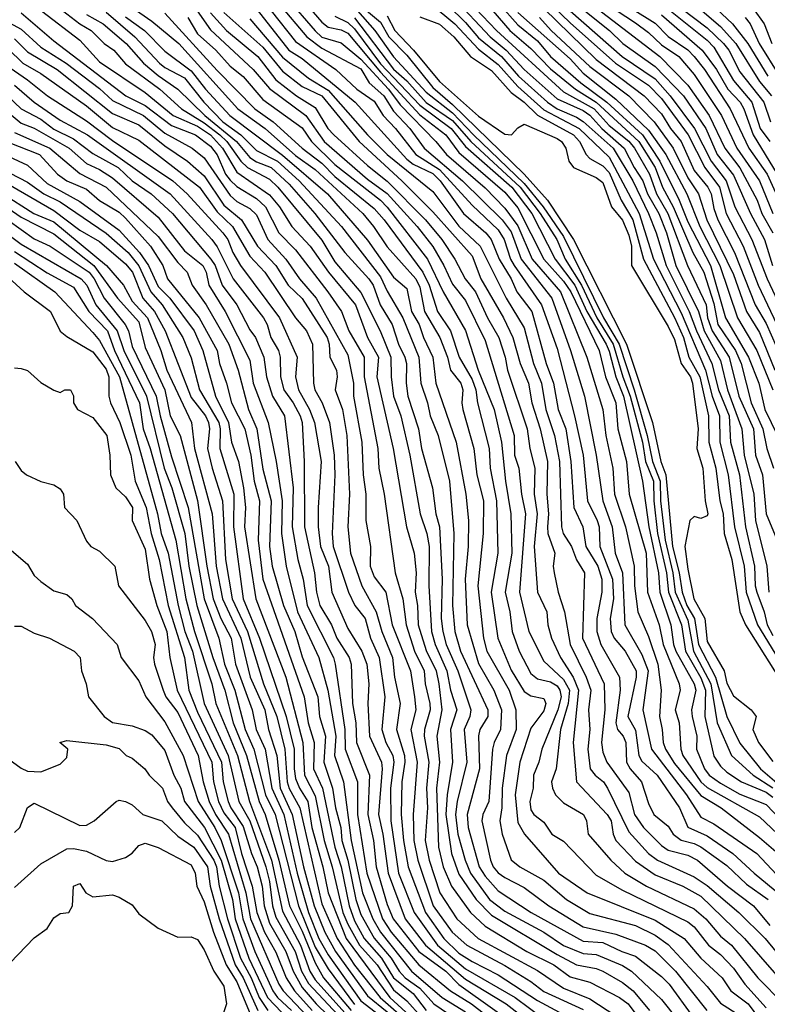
# Model space of a CAD drawing. Header units: metres. Extents: x -51132 to -49532, y -231222 to -229437.
# Tile 400 of 656: x -50416 to -50358, y -230591 to -230515. Entities that reach past the tile are written whole.
import ezdxf

# ---------------------------------------------------------------- set-up
doc = ezdxf.new("R2010")
doc.units = ezdxf.units.M
for name, color, linetype in [('CONTOUR_HALF', 8, 'Continuous'), ('CONTOUR_INDEX', 1, 'Continuous'), ('CONTOUR_INTER', 3, 'Continuous')]:
    doc.layers.add(name, color=color, linetype=linetype)

msp = doc.modelspace()

# ---------------------------------------------------------------- linework, layer by layer
at = {"layer": 'CONTOUR_HALF'}
for points, elevation in [([(-50370.58, -230513.491), (-50367.08, -230515.707), (-50366.08, -230516.733), (-50364.58, -230517.738), (-50364.075, -230518.259), (-50363.288, -230519.259), (-50361.336, -230522.259), (-50359.908, -230525.259), (-50358.495, -230527.259), (-50356.473, -230531.759)], 42.5), ([(-50413.08, -230514.234), (-50411.08, -230515.756), (-50410.214, -230516.259), (-50409.218, -230517.259), (-50408.487, -230517.759), (-50407.58, -230518.823), (-50404.962, -230520.759), (-50403.296, -230522.259), (-50401.58, -230523.323), (-50400.387, -230524.259), (-50399.842, -230524.759), (-50398.769, -230526.259), (-50398.263, -230526.759), (-50396.58, -230527.647), (-50395.929, -230528.259), (-50392.58, -230532.313), (-50391.58, -230533.963), (-50389.58, -230536.308), (-50388.11, -230539.259), (-50387.302, -230541.259), (-50387.277, -230542.759), (-50387.09, -230544.259), (-50386.53, -230545.759), (-50385.843, -230548.759), (-50385.045, -230553.259), (-50384.535, -230554.759), (-50384.363, -230555.759), (-50384.379, -230558.759), (-50384.181, -230562.259), (-50383.889, -230563.259), (-50383.021, -230565.259), (-50382.736, -230566.759), (-50382.247, -230568.259), (-50382.73, -230569.759), (-50382.573, -230572.259), (-50382.995, -230574.759), (-50383.078, -230576.259), (-50382.646, -230579.259), (-50382.08, -230580.833), (-50380.769, -230582.759), (-50379.58, -230583.975), (-50374.58, -230586.986), (-50373.08, -230587.759), (-50371.58, -230588.045), (-50371.08, -230588.254), (-50369.58, -230589.121), (-50368.746, -230589.759), (-50367.501, -230591.259)], 60.5), ([(-50395.247, -230513.759), (-50393.08, -230516.292), (-50392.58, -230516.787), (-50391.08, -230517.199), (-50389.58, -230518.447), (-50387.483, -230520.759), (-50386.58, -230521.95), (-50383.84, -230524.759), (-50383.037, -230525.759), (-50380.08, -230528.31), (-50378.58, -230529.866), (-50377.58, -230531.209), (-50376.48, -230533.759), (-50374.315, -230536.259), (-50372.302, -230541.259), (-50371.081, -230545.259), (-50370.85, -230547.259), (-50370.309, -230549.759), (-50370.174, -230551.759), (-50369.348, -230554.259), (-50368.673, -230557.259), (-50368.653, -230558.759), (-50368.387, -230560.759), (-50367.58, -230562.637), (-50366.855, -230564.759), (-50366.6, -230566.759), (-50366.75, -230568.759), (-50366.525, -230569.759), (-50366.467, -230570.759), (-50366.28, -230571.259), (-50365.58, -230572.348), (-50363.58, -230574.815), (-50362.015, -230575.759), (-50359.08, -230578.025), (-50357.666, -230579.259)], 53.5), ([(-50384.204, -230514.259), (-50382.402, -230515.759), (-50380.58, -230517.685), (-50379.08, -230518.858), (-50377.58, -230520.556), (-50375.58, -230522.332), (-50372.895, -230523.759), (-50370.58, -230525.969), (-50368.291, -230530.259), (-50367.194, -230533.759), (-50365.08, -230537.865), (-50363.222, -230542.259), (-50362.711, -230544.259), (-50362.16, -230545.759), (-50362.131, -230547.759), (-50361.482, -230550.259), (-50360.995, -230554.259), (-50360.268, -230557.259), (-50360.103, -230559.259), (-50359.252, -230561.759), (-50356.791, -230565.759)], 49.5), ([(-50382.477, -230513.759), (-50379.691, -230516.759), (-50378.468, -230517.759), (-50377.092, -230519.259), (-50374.58, -230521.485), (-50372.58, -230522.397), (-50372.08, -230522.757), (-50371.146, -230523.759), (-50369.437, -230525.259), (-50368.671, -230526.759), (-50368.006, -230527.759), (-50367.646, -230528.759), (-50366.785, -230530.259), (-50366.196, -230531.759), (-50365.485, -230534.259), (-50363.758, -230537.759), (-50363.322, -230539.259), (-50362.08, -230541.509), (-50361.548, -230543.759), (-50360.449, -230546.759), (-50360.263, -230548.759), (-50359.511, -230551.759), (-50359.387, -230553.759), (-50358.522, -230557.259), (-50358.381, -230559.259)], 48.5), ([(-50371.947, -230514.259), (-50366.717, -230518.259), (-50364.58, -230520.456), (-50362.927, -230522.759), (-50361.746, -230525.259), (-50360.58, -230526.78), (-50359.279, -230529.259), (-50358.907, -230530.259), (-50358.057, -230531.759)], 43.5), ([(-50415.58, -230514.914), (-50413.08, -230517.045), (-50407.577, -230521.259), (-50406.08, -230522.014), (-50404.08, -230523.547), (-50402.24, -230524.259), (-50401.08, -230525.123), (-50400.58, -230525.786), (-50399.938, -230527.259), (-50399.58, -230527.714), (-50399.08, -230528.193), (-50397.58, -230529.118), (-50396.889, -230529.759), (-50395.855, -230531.759), (-50394.58, -230533.062), (-50392.118, -230536.259), (-50391.059, -230537.759), (-50390.511, -230539.259), (-50389.337, -230541.259), (-50389.33, -230542.759), (-50388.284, -230548.259), (-50388.207, -230549.759), (-50387.8, -230551.759), (-50386.95, -230557.759), (-50386.364, -230559.759), (-50386.121, -230561.759), (-50385.486, -230563.759), (-50384.751, -230565.259), (-50384.674, -230566.259), (-50384.314, -230567.759), (-50384.291, -230568.259), (-50384.718, -230569.759), (-50384.742, -230570.259), (-50384.377, -230572.259), (-50384.565, -230574.259), (-50384.483, -230575.759), (-50384.674, -230578.259), (-50384.348, -230579.759), (-50383.541, -230582.259), (-50382.237, -230584.259), (-50380.611, -230585.759), (-50376.08, -230588.194), (-50374.08, -230589.563), (-50372.08, -230590.369), (-50370.08, -230591.67)], 61.5), ([(-50409.08, -230514.875), (-50406.888, -230516.759), (-50404.996, -230518.759), (-50404.58, -230519.107), (-50403.08, -230519.898), (-50401.587, -230521.759), (-50400.145, -230523.259), (-50398.775, -230524.259), (-50397.58, -230525.45), (-50395.974, -230526.259), (-50394.31, -230527.759), (-50391.067, -230531.259), (-50388.08, -230535.111), (-50387.58, -230536.217), (-50386.386, -230538.259), (-50385.157, -230541.259), (-50385.002, -230543.259), (-50384.475, -230544.759), (-50384.294, -230545.759), (-50383.673, -230547.259), (-50382.815, -230550.759), (-50382.472, -230554.759), (-50382.581, -230560.259), (-50382.404, -230562.259), (-50381.955, -230563.759), (-50379.871, -230568.259), (-50379.882, -230568.759), (-50380.472, -230569.759), (-50380.58, -230570.243), (-50380.517, -230572.759), (-50381.46, -230576.259), (-50381.377, -230577.259), (-50380.538, -230580.259), (-50380.08, -230580.972), (-50379.08, -230582.102), (-50376.563, -230583.759), (-50372.58, -230585.954), (-50371.08, -230586.06), (-50369.625, -230586.759), (-50368.58, -230587.107), (-50366.58, -230588.659), (-50366.003, -230589.259), (-50364.189, -230591.759)], 59.5), ([(-50407.08, -230514.497), (-50405.58, -230515.548), (-50403.508, -230517.259), (-50398.988, -230522.259), (-50396.911, -230523.759), (-50394.58, -230525.836), (-50393.08, -230526.903), (-50389.443, -230530.259), (-50388.612, -230531.259), (-50387.58, -230532.824), (-50385.391, -230535.259), (-50385.08, -230535.917), (-50384.712, -230537.759), (-50383.546, -230539.759), (-50382.964, -230541.259), (-50382.719, -230542.259), (-50381.926, -230543.259), (-50381.78, -230543.759), (-50381.867, -230544.759), (-50381.784, -230545.259), (-50380.945, -230548.259), (-50380.707, -230550.259), (-50380.191, -230552.259), (-50380.22, -230554.759), (-50380.643, -230558.759), (-50380.2, -230562.759), (-50379.944, -230563.759), (-50378.252, -230566.759), (-50377.733, -230568.259), (-50377.711, -230569.759), (-50378.45, -230571.759), (-50378.787, -230574.259), (-50378.807, -230575.759), (-50378.956, -230576.759), (-50378.77, -230577.759), (-50378.08, -230579.734), (-50377.434, -230580.259), (-50375.58, -230581.286), (-50373.854, -230582.759), (-50372.08, -230583.831), (-50368.58, -230584.766), (-50367.08, -230585.486), (-50366.08, -230586.217), (-50363.08, -230589.431), (-50362.08, -230590.689), (-50360.58, -230591.646)], 58.5), ([(-50401.08, -230514.925), (-50399.871, -230516.259), (-50397.461, -230518.259), (-50396.08, -230520.039), (-50394.5, -230521.259), (-50393.08, -230522.147), (-50392.117, -230523.759), (-50391.654, -230524.259), (-50389.08, -230526.605), (-50387.58, -230527.802), (-50384.646, -230530.759), (-50383.397, -230532.259), (-50382.391, -230533.759), (-50381.618, -230535.259), (-50380.822, -230536.259), (-50379.888, -230538.259), (-50379.026, -230539.759), (-50378.535, -230541.259), (-50378.362, -230542.259), (-50376.867, -230546.759), (-50376.664, -230548.259), (-50376.282, -230549.759), (-50376.336, -230551.759), (-50376.09, -230553.259), (-50376.315, -230555.759), (-50376.069, -230559.259), (-50375.37, -230560.759), (-50375.287, -230561.759), (-50374.996, -230562.759), (-50374.307, -230564.259), (-50373.332, -230565.759), (-50372.928, -230566.759), (-50373.339, -230570.759), (-50373.098, -230573.759), (-50370.743, -230576.259), (-50370.437, -230576.759), (-50370.295, -230577.759), (-50370.086, -230578.259), (-50368.58, -230579.844), (-50367.08, -230580.892), (-50364.943, -230581.759), (-50363.58, -230582.525), (-50360.224, -230585.759), (-50356.744, -230589.759)], 56.5), ([(-50396.436, -230514.759), (-50394.58, -230517.104), (-50391.504, -230519.259), (-50389.884, -230520.759), (-50388.58, -230521.677), (-50387.877, -230522.759), (-50386.936, -230523.759), (-50385.374, -230525.759), (-50383.58, -230526.897), (-50381.08, -230529.623), (-50379.08, -230531.515), (-50378.617, -230532.259), (-50378.143, -230533.759), (-50377.864, -230534.259), (-50375.763, -230537.259), (-50374.58, -230540.589), (-50373.25, -230545.759), (-50372.585, -230548.759), (-50372.252, -230552.259), (-50371.503, -230553.759), (-50371.364, -230554.259), (-50371.314, -230555.759), (-50370.338, -230558.259), (-50370.25, -230559.759), (-50370.514, -230561.259), (-50370.434, -230562.259), (-50370.216, -230562.759), (-50369.354, -230563.759), (-50368.533, -230565.259), (-50368.521, -230565.759), (-50369.149, -230568.759), (-50368.58, -230569.812), (-50368.33, -230571.759), (-50368.08, -230572.184), (-50366.908, -230573.259), (-50365.212, -230575.759), (-50364.58, -230577.225), (-50363.08, -230577.895), (-50361.131, -230579.259), (-50359.501, -230580.759), (-50355.845, -230583.759)], 54.5), ([(-50389.84, -230514.759), (-50388.523, -230516.259), (-50387.08, -230518.283), (-50384.58, -230520.983), (-50382.58, -230522.557), (-50380.974, -230524.259), (-50377.08, -230527.973), (-50375.626, -230529.759), (-50374.08, -230532.031), (-50371.019, -230538.259), (-50369.818, -230540.259), (-50368.681, -230543.759), (-50367.676, -230547.259), (-50367.271, -230549.259), (-50366.695, -230550.759), (-50366.672, -230552.259), (-50366.313, -230555.259), (-50365.718, -230557.759), (-50365.538, -230559.259), (-50364.58, -230561.39), (-50364.139, -230563.759), (-50362.813, -230566.259), (-50362.325, -230569.259), (-50361.226, -230571.759), (-50359.567, -230573.259), (-50358.08, -230574.217)], 51.5), ([(-50387.58, -230515.151), (-50386.998, -230516.259), (-50385.547, -230517.759), (-50383.58, -230520.18), (-50380.58, -230522.819), (-50378.58, -230524.199), (-50378.064, -230524.259), (-50377.58, -230523.71), (-50377.08, -230523.429), (-50374.58, -230524.539), (-50374.239, -230524.759), (-50373.9, -230525.259), (-50373.678, -230526.259), (-50373.31, -230526.759), (-50371.58, -230527.516), (-50371.08, -230527.897), (-50370.401, -230529.759), (-50369.58, -230530.771), (-50369.08, -230531.938), (-50368.876, -230532.759), (-50368.871, -230534.259), (-50366.08, -230538.909), (-50365.58, -230539.913), (-50365.077, -230541.759), (-50364.374, -230542.759), (-50364.22, -230543.259), (-50363.781, -230546.759), (-50363.878, -230548.259), (-50363.429, -230549.759), (-50363.249, -230552.259), (-50363.047, -230553.259), (-50363.08, -230553.417), (-50363.58, -230553.623), (-50364.08, -230553.461), (-50364.409, -230553.759), (-50364.81, -230555.759), (-50364.58, -230557.488), (-50364.101, -230559.759), (-50363.278, -230561.259), (-50363.08, -230563.024), (-50361.799, -230565.259), (-50361.58, -230566.204), (-50361.08, -230567.192), (-50359.718, -230568.259), (-50359.342, -230568.759), (-50359.609, -230569.759), (-50359.169, -230570.759), (-50358.08, -230572.201)], 50.5), ([(-50379.494, -230514.759), (-50378.182, -230516.259), (-50376.58, -230517.655), (-50375.08, -230519.198), (-50373.176, -230520.759), (-50371.58, -230521.738), (-50368.33, -230524.759), (-50367.073, -230526.759), (-50366.515, -230528.259), (-50365.698, -230529.759), (-50364.185, -230533.259), (-50363.344, -230534.759), (-50362.58, -230537.16), (-50362.268, -230538.759), (-50360.927, -230540.759), (-50360.489, -230541.759), (-50359.724, -230544.759), (-50358.83, -230546.759), (-50358.538, -230548.259), (-50358.026, -230549.759)], 47.5), ([(-50377.58, -230514.894), (-50373.58, -230518.444), (-50372.58, -230519.535), (-50370.08, -230521.525), (-50367.58, -230523.898), (-50366.248, -230525.759), (-50364.651, -230528.759), (-50363.661, -230531.259), (-50362.121, -230534.259), (-50360.762, -230538.259), (-50359.289, -230540.759), (-50358.062, -230543.759)], 46.5), ([(-50375.58, -230514.592), (-50371.58, -230518.48), (-50367.905, -230521.259), (-50366.58, -230522.642), (-50365.891, -230523.759), (-50365.074, -230524.759), (-50364.08, -230526.973), (-50363.043, -230528.259), (-50362.785, -230528.759), (-50362.58, -230529.896), (-50362.271, -230530.759), (-50361.003, -230533.259), (-50359.416, -230537.259), (-50358.58, -230538.698), (-50355.897, -230544.759)], 45.5), ([(-50373.574, -230514.759), (-50369.582, -230518.259), (-50367.08, -230519.953), (-50365.91, -230521.259), (-50364.062, -230523.759), (-50362.775, -230526.259), (-50361.639, -230527.759), (-50360.966, -230529.759), (-50359.667, -230532.259), (-50358.503, -230535.259), (-50355.212, -230542.259)], 44.5), ([(-50365.886, -230514.759), (-50363.08, -230517.013), (-50362.58, -230517.544), (-50361.08, -230520.087), (-50359.67, -230521.759), (-50359.026, -230523.759), (-50358.308, -230524.759)], 41.5), ([(-50363.475, -230514.759), (-50362.08, -230515.972), (-50360.897, -230517.259), (-50359.08, -230520.169), (-50358.165, -230521.259)], 40.5), ([(-50402.834, -230515.259), (-50402.08, -230516.521), (-50400.691, -230517.759), (-50399.58, -230518.983), (-50398.58, -230519.788), (-50397.08, -230521.533), (-50394.08, -230523.722), (-50393.363, -230524.759), (-50391.58, -230526.508), (-50388.091, -230529.259), (-50387.58, -230529.795), (-50384.495, -230533.759), (-50383.288, -230536.259), (-50381.58, -230539.229), (-50380.623, -230542.259), (-50379.397, -230545.259), (-50378.826, -230547.759), (-50378.515, -230550.759), (-50378.101, -230553.259), (-50378.039, -230556.259), (-50378.551, -230559.259), (-50378.197, -230560.759), (-50378.013, -230562.259), (-50377.483, -230563.759), (-50376.58, -230565.474), (-50376.08, -230565.881), (-50375.08, -230566.11), (-50374.58, -230566.422), (-50374.352, -230566.759), (-50374.269, -230567.259), (-50374.505, -230568.259), (-50375.74, -230571.259), (-50375.968, -230572.259), (-50376.387, -230573.259), (-50376.398, -230574.259), (-50376.652, -230575.259), (-50376.58, -230575.897), (-50376.363, -230576.259), (-50375.58, -230576.855), (-50374.985, -230577.759), (-50374.08, -230578.295), (-50371.58, -230580.902), (-50369.58, -230582.049), (-50364.58, -230584.471), (-50364.08, -230584.867), (-50362.997, -230586.259), (-50362.08, -230586.972), (-50361.08, -230588.019), (-50360.198, -230589.259), (-50358.58, -230591.049)], 57.5), ([(-50398.08, -230515.371), (-50395.58, -230518.305), (-50393.58, -230519.92), (-50392.08, -230520.823), (-50389.08, -230524.251), (-50387.562, -230525.759), (-50384.08, -230528.589), (-50382.08, -230531.237), (-50380.451, -230532.759), (-50378.458, -230536.759), (-50377.08, -230539.032), (-50376.371, -230541.759), (-50375.759, -230543.259), (-50375.438, -230545.259), (-50374.774, -230547.259), (-50374.397, -230549.259), (-50374.235, -230554.259), (-50374.104, -230554.759), (-50373.471, -230555.759), (-50373.08, -230556.772), (-50372.484, -230557.759), (-50372.627, -230562.759), (-50370.959, -230566.259), (-50370.923, -230568.259), (-50371.17, -230570.759), (-50371.08, -230571.491), (-50370.78, -230572.259), (-50369.08, -230574.584), (-50368.654, -230576.259), (-50367.975, -230577.259), (-50366.58, -230578.644), (-50366.08, -230578.989), (-50364.58, -230579.37), (-50363.833, -230579.759), (-50361.525, -230581.759), (-50359.541, -230583.259), (-50358.289, -230584.759)], 55.5), ([(-50391.58, -230515.178), (-50390.58, -230515.661), (-50390.08, -230516.132), (-50388.08, -230518.808), (-50385.08, -230521.984), (-50382.679, -230523.759), (-50381.58, -230525.136), (-50378.048, -230528.259), (-50376.514, -230530.259), (-50374.729, -230533.759), (-50373.226, -230535.759), (-50372.297, -230537.759), (-50370.83, -230540.259), (-50370.58, -230540.813), (-50370.086, -230542.759), (-50369.482, -230544.259), (-50368.045, -230550.759), (-50367.555, -230554.259), (-50366.809, -230557.759), (-50366.708, -230559.259), (-50365.859, -230561.759), (-50365.671, -230563.259), (-50365.492, -230563.759), (-50364.085, -230566.259), (-50363.949, -230566.759), (-50364.289, -230568.259), (-50364.237, -230568.759), (-50363.887, -230570.259), (-50363.903, -230571.259), (-50363.302, -230572.759), (-50362.934, -230573.259), (-50362.08, -230573.864), (-50360.58, -230574.694), (-50358.58, -230575.502), (-50356.414, -230577.759)], 52.5), ([(-50360.193, -230515.259), (-50359.806, -230515.759), (-50359.102, -230517.259), (-50357.554, -230519.759)], 39.5), ([(-50416.08, -230516.91), (-50415.08, -230517.906), (-50412.816, -230519.259), (-50408.58, -230522.611), (-50406.58, -230523.482), (-50404.58, -230525.079), (-50402.855, -230526.259), (-50401.58, -230527.39), (-50400.08, -230529.629), (-50398.713, -230530.759), (-50397.486, -230532.759), (-50396.089, -230534.259), (-50395.136, -230535.759), (-50394.08, -230536.786), (-50392.152, -230539.759), (-50391.998, -230540.259), (-50391.948, -230541.259), (-50391.45, -230542.259), (-50391.386, -230542.759), (-50391.564, -230543.759), (-50391.001, -230545.259), (-50390.657, -230547.259), (-50390.461, -230551.759), (-50390.592, -230554.259), (-50390.374, -230556.259), (-50389.511, -230558.759), (-50388.408, -230560.759), (-50387.984, -230562.259), (-50387.157, -230564.259), (-50387.006, -230565.759), (-50386.573, -230567.759), (-50386.862, -230569.759), (-50386.247, -230571.759), (-50386.215, -230572.259), (-50386.444, -230573.759), (-50386.507, -230576.259), (-50386.315, -230578.259), (-50385.979, -230580.259), (-50384.634, -230583.759), (-50383.235, -230585.759), (-50382.08, -230586.866), (-50381.08, -230587.516), (-50379.08, -230588.523), (-50376.08, -230590.486), (-50373.08, -230592.097)], 62.5), ([(-50417.683, -230518.259), (-50415.08, -230520.043), (-50413.566, -230521.259), (-50410.58, -230523.18), (-50408.58, -230524.691), (-50403.969, -230527.759), (-50402.879, -230528.759), (-50400.133, -230531.759), (-50399.767, -230532.259), (-50399.373, -230533.259), (-50398.796, -230534.259), (-50395.813, -230538.259), (-50394.457, -230541.259), (-50394.589, -230542.759), (-50394.347, -230543.759), (-50393.514, -230545.259), (-50393.125, -230546.259), (-50392.612, -230549.259), (-50392.856, -230552.759), (-50392.847, -230554.259), (-50392.661, -230555.759), (-50392.061, -230557.259), (-50391.804, -230559.259), (-50390.58, -230562.025), (-50389.523, -230563.759), (-50389.133, -230564.759), (-50388.984, -230566.259), (-50389.053, -230567.759), (-50388.914, -230570.259), (-50388.011, -230572.259), (-50387.951, -230572.759), (-50388.232, -230576.259), (-50387.903, -230577.759), (-50387.509, -230580.759), (-50386.186, -230584.259), (-50384.643, -230586.259), (-50381.58, -230588.864), (-50378.474, -230590.759), (-50376.08, -230592.615)], 63.5), ([(-50416.58, -230521.309), (-50415.571, -230522.259), (-50414.08, -230523.063), (-50413.08, -230523.804), (-50411.58, -230524.561), (-50410.08, -230525.669), (-50408.143, -230526.759), (-50407.08, -230527.768), (-50405.624, -230528.759), (-50403.993, -230530.259), (-50401.063, -230533.759), (-50400.74, -230534.259), (-50400.198, -230535.759), (-50399.07, -230537.259), (-50398.08, -230539.167), (-50397.651, -230539.759), (-50397.017, -230541.259), (-50396.815, -230542.759), (-50396.343, -230544.259), (-50395.42, -230545.759), (-50394.774, -230551.259), (-50394.841, -230554.259), (-50394.408, -230556.759), (-50394.008, -230558.259), (-50393.685, -230560.259), (-50391.671, -230564.259), (-50391.544, -230564.759), (-50390.804, -230569.759), (-50390.787, -230571.259), (-50389.851, -230573.759), (-50389.831, -230576.259), (-50389.134, -230580.759), (-50387.938, -230584.259), (-50387.274, -230585.259), (-50385.149, -230587.759), (-50382.729, -230589.759), (-50381.128, -230590.759), (-50376.58, -230594.276)], 64.5), ([(-50416.08, -230524.067), (-50413.369, -230525.259), (-50411.08, -230527.208), (-50409.08, -230528.259), (-50405.08, -230532.031), (-50403.58, -230534.014), (-50402.862, -230534.759), (-50402.492, -230535.759), (-50401.427, -230537.259), (-50399.693, -230540.259), (-50398.977, -230542.259), (-50398.186, -230545.259), (-50397.538, -230546.759), (-50397.08, -230549.847), (-50396.449, -230552.259), (-50396.565, -230555.759), (-50396.369, -230557.259), (-50395.515, -230560.259), (-50394.628, -230562.259), (-50394.08, -230564.204), (-50392.881, -230567.259), (-50392.751, -230568.759), (-50392.282, -230570.259), (-50392.42, -230572.259), (-50391.743, -230574.259), (-50391.527, -230575.759), (-50391.128, -230577.259), (-50391.042, -230578.259), (-50390.58, -230579.76), (-50389.974, -230582.759), (-50389.58, -230583.907), (-50388.58, -230585.727), (-50387.27, -230587.259), (-50386.662, -230588.259), (-50386.191, -230588.759), (-50385.08, -230589.55), (-50384.009, -230590.759), (-50379.597, -230593.759)], 65.5), ([(-50417.58, -230525.424), (-50415.08, -230526.58), (-50413.58, -230527.971), (-50411.08, -230529.345), (-50408.08, -230531.536), (-50406.508, -230533.259), (-50405.829, -230534.259), (-50405.08, -230535.854), (-50404.207, -230536.759), (-50402.345, -230539.259), (-50401.668, -230540.759), (-50400.695, -230544.259), (-50399.708, -230546.259), (-50399.474, -230547.759), (-50398.936, -230549.259), (-50398.558, -230551.259), (-50398.405, -230552.759), (-50398.497, -230554.259), (-50397.608, -230559.759), (-50395.315, -230565.759), (-50394.026, -230570.759), (-50393.89, -230573.259), (-50393.08, -230574.828), (-50392.391, -230578.259), (-50391.77, -230580.259), (-50390.968, -230583.759), (-50390.58, -230584.664), (-50389.693, -230586.259), (-50388.34, -230587.759), (-50387.08, -230589.678), (-50386.08, -230590.519), (-50384.962, -230591.759)], 66.5), ([(-50417.08, -230527.728), (-50413.08, -230530.033), (-50411.08, -230531.547), (-50409.58, -230532.411), (-50407.58, -230534.123), (-50407.066, -230534.759), (-50406.262, -230536.759), (-50405.363, -230537.759), (-50404.556, -230539.259), (-50402.58, -230544.36), (-50401.476, -230545.759), (-50401.235, -230546.259), (-50401.159, -230546.759), (-50401.319, -230548.259), (-50400.974, -230549.759), (-50400.166, -230552.259), (-50399.933, -230556.759), (-50399.431, -230559.759), (-50398.257, -230562.259), (-50397.041, -230566.259), (-50396.016, -230568.759), (-50395.393, -230571.259), (-50395.219, -230573.759), (-50395.08, -230574.265), (-50394.262, -230575.759), (-50392.58, -230583.102), (-50391.393, -230585.759), (-50390.08, -230587.787), (-50388.116, -230590.259), (-50385.837, -230592.259)], 67.5), ([(-50416.58, -230529.859), (-50415.58, -230530.549), (-50413.08, -230531.832), (-50410.018, -230534.259), (-50408.205, -230536.759), (-50406.58, -230538.559), (-50406.08, -230540.534), (-50404.571, -230543.759), (-50404.164, -230545.759), (-50403.409, -230547.259), (-50402.08, -230552.24), (-50401.369, -230557.259), (-50400.885, -230559.759), (-50400.304, -230561.259), (-50399.507, -230562.759), (-50399.184, -230564.759), (-50397.909, -230568.259), (-50397.594, -230569.759), (-50396.899, -230571.259), (-50396.393, -230574.259), (-50395.469, -230576.259), (-50394.461, -230580.759), (-50393.595, -230583.759), (-50392.791, -230585.759), (-50392.08, -230586.998), (-50389.58, -230590.515), (-50386.08, -230593.214)], 68.5), ([(-50417.08, -230531.482), (-50415.58, -230532.616), (-50410.976, -230535.259), (-50410.55, -230535.759), (-50409.852, -230537.259), (-50408.224, -230539.259), (-50407.716, -230540.759), (-50405.978, -230544.259), (-50404.635, -230549.759), (-50404.046, -230551.259), (-50403.044, -230554.759), (-50402.755, -230557.259), (-50402.125, -230560.259), (-50400.903, -230564.259), (-50399.988, -230566.759), (-50399.356, -230569.259), (-50398.332, -230571.759), (-50397.372, -230575.259), (-50396.91, -230576.259), (-50395.849, -230579.759), (-50395.044, -230583.259), (-50394.08, -230585.197), (-50393.08, -230587.617), (-50392.436, -230588.759), (-50390.334, -230591.259)], 69.5), ([(-50416.08, -230534.059), (-50413.002, -230536.259), (-50410.08, -230539.378), (-50409.58, -230539.982), (-50408.054, -230542.759), (-50405.15, -230553.259), (-50404.867, -230554.759), (-50404.328, -230556.259), (-50403.554, -230560.259), (-50403.046, -230562.259), (-50402.469, -230563.759), (-50401.561, -230567.759), (-50399.738, -230571.759), (-50398.916, -230575.259), (-50398.089, -230576.759), (-50396.855, -230580.259), (-50396.58, -230581.396), (-50396.354, -230583.259), (-50396.08, -230584.129), (-50394.611, -230586.759), (-50394.123, -230588.259), (-50393.58, -230589.193), (-50390.58, -230592.417)], 70.5), ([(-50416.08, -230542.08), (-50415.58, -230542.143), (-50415.08, -230542.294), (-50414.08, -230543.209), (-50413.08, -230543.8), (-50412.58, -230543.972), (-50412.231, -230543.759), (-50411.801, -230543.759), (-50411.58, -230544.23), (-50411.575, -230544.759), (-50411.274, -230545.259), (-50410.08, -230545.882), (-50409.009, -230547.259), (-50408.78, -230548.759), (-50408.751, -230550.259), (-50408.331, -230551.259), (-50407.58, -230551.962), (-50407.067, -230552.759), (-50407.076, -230553.759), (-50406.08, -230555.963), (-50405.767, -230558.259), (-50405.201, -230560.259), (-50404.442, -230562.259), (-50404.191, -230564.259), (-50403.649, -230566.759), (-50400.996, -230572.259), (-50400.869, -230573.759), (-50400.479, -230575.259), (-50400.08, -230576.143), (-50399.209, -230577.259), (-50398.707, -230579.259), (-50397.889, -230581.759), (-50397.534, -230583.759), (-50396.968, -230585.259), (-50396.08, -230586.803), (-50395.307, -230588.759), (-50394.671, -230589.759), (-50393.314, -230591.259)], 71.5), ([(-50416.676, -230555.759), (-50415.08, -230557.093), (-50414.58, -230557.973), (-50414.08, -230558.444), (-50413.08, -230559.141), (-50412.08, -230559.418), (-50411.703, -230559.759), (-50411.408, -230560.259), (-50410.104, -230561.259), (-50408.235, -230563.259), (-50407.93, -230564.259), (-50406.58, -230566.036), (-50406.039, -230567.259), (-50404.58, -230569.16), (-50403.179, -230571.759), (-50402.025, -230575.259), (-50400.754, -230577.259), (-50400.279, -230578.259), (-50398.955, -230582.259), (-50398.626, -230584.259), (-50397.69, -230586.759), (-50396.316, -230589.759), (-50395.974, -230590.259), (-50394.885, -230591.259)], 72.5), ([(-50417.58, -230571.26), (-50415.58, -230572.718), (-50415.08, -230572.95), (-50414.08, -230573.005), (-50412.58, -230572.404), (-50412.08, -230571.89), (-50412.016, -230571.259), (-50412.61, -230570.759), (-50412.08, -230570.593), (-50409.08, -230570.924), (-50408.08, -230571.209), (-50407.552, -230571.759), (-50407.08, -230571.964), (-50406.12, -230572.759), (-50405.784, -230573.259), (-50404.76, -230574.259), (-50404.38, -230575.259), (-50404.029, -230575.759), (-50403.08, -230576.893), (-50402.08, -230577.843), (-50400.842, -230579.759), (-50400.621, -230580.259), (-50400.416, -230581.759), (-50399.792, -230584.259), (-50398.792, -230587.259), (-50397.978, -230588.759), (-50397.365, -230590.259), (-50396.691, -230591.259)], 73.5), ([(-50416.08, -230581.839), (-50414.08, -230580.031), (-50412.08, -230578.9), (-50411.58, -230578.855), (-50410.58, -230579.071), (-50409.08, -230579.792), (-50408.58, -230579.867), (-50407.58, -230579.565), (-50407.08, -230579.221), (-50406.58, -230578.631), (-50406.08, -230578.444), (-50405.08, -230578.777), (-50402.58, -230580.122), (-50402.267, -230580.759), (-50402.122, -230581.759), (-50401.58, -230582.948), (-50400.851, -230585.259), (-50399.881, -230587.759), (-50399.08, -230589.08), (-50397.75, -230592.259)], 74.5)]:
    msp.add_lwpolyline(points, dxfattribs=dict(at, elevation=elevation))
at = {"layer": 'CONTOUR_INDEX'}
for points, elevation in [([(-50398.08, -230513.965), (-50395.108, -230517.759), (-50394.08, -230518.42), (-50390.027, -230521.759), (-50386.08, -230526.115), (-50385.58, -230526.488), (-50384.08, -230527.203), (-50383.506, -230527.759), (-50381.743, -230530.259), (-50380.02, -230531.759), (-50379.622, -230532.259), (-50378.992, -230533.759), (-50378.083, -230535.259), (-50377.663, -230536.259), (-50376.513, -230537.759), (-50375.399, -230541.759), (-50374.851, -230543.259), (-50374.491, -230545.259), (-50373.915, -230546.759), (-50373.522, -230549.259), (-50373.282, -230552.759), (-50372.593, -230554.259), (-50372.362, -230555.759), (-50371.456, -230557.259), (-50371.159, -230558.259), (-50371.155, -230559.259), (-50371.525, -230561.259), (-50371.523, -230562.259), (-50371.222, -230563.259), (-50369.811, -230565.759), (-50369.746, -230566.759), (-50370.075, -230569.259), (-50369.962, -230569.759), (-50369.526, -230570.259), (-50369.31, -230570.759), (-50369.255, -230572.259), (-50368.981, -230572.759), (-50368.118, -230573.759), (-50367.58, -230575.424), (-50367.179, -230576.259), (-50366.08, -230577.154), (-50365.69, -230577.759), (-50365.08, -230578.221), (-50364.08, -230578.474), (-50363.58, -230578.73), (-50361.58, -230580.16), (-50360.08, -230581.599), (-50358.416, -230582.759)], 55), ([(-50375.58, -230513.702), (-50373.58, -230515.67), (-50370.114, -230518.759), (-50367.58, -230520.452), (-50366.58, -230521.471), (-50364.545, -230524.259), (-50363.27, -230526.759), (-50362.153, -230528.259), (-50361.646, -230530.259), (-50360.35, -230532.759), (-50359.181, -230535.759), (-50356.107, -230542.259)], 45), ([(-50362.755, -230514.259), (-50361.142, -230515.759), (-50359.972, -230517.259), (-50358.452, -230519.759)], 40), ([(-50410.58, -230515.051), (-50409.306, -230515.759), (-50407.531, -230517.259), (-50406.219, -230518.759), (-50405.08, -230519.719), (-50403.58, -230520.746), (-50401.535, -230522.759), (-50399.09, -230524.759), (-50398.08, -230525.974), (-50397.58, -230526.325), (-50396.44, -230526.759), (-50395.08, -230528.014), (-50393.112, -230530.259), (-50390.817, -230533.259), (-50388.966, -230535.259), (-50388.634, -230535.759), (-50388.119, -230537.259), (-50387.198, -230538.759), (-50386.699, -230540.259), (-50386.213, -230541.259), (-50386.083, -230541.759), (-50386.112, -230543.259), (-50385.988, -230544.259), (-50385.17, -230546.759), (-50384.937, -230548.259), (-50384.112, -230551.259), (-50383.845, -230553.259), (-50383.558, -230554.259), (-50383.364, -230558.259), (-50383.444, -230561.259), (-50383.314, -230562.259), (-50383.06, -230563.259), (-50382.158, -230565.259), (-50381.167, -230568.259), (-50381.249, -230568.759), (-50381.685, -230569.759), (-50381.474, -230572.259), (-50382.213, -230575.259), (-50382.34, -230576.259), (-50382.157, -230577.759), (-50381.61, -230579.759), (-50381.187, -230580.759), (-50379.734, -230582.759), (-50378.58, -230583.654), (-50375.594, -230585.259), (-50374.08, -230586.298), (-50372.58, -230586.893), (-50371.58, -230586.969), (-50369.58, -230587.808), (-50368.87, -230588.259), (-50366.58, -230590.423), (-50364.08, -230593.552)], 60), ([(-50385.08, -230515.226), (-50383.58, -230515.77), (-50382.474, -230516.759), (-50381.187, -230518.259), (-50379.58, -230519.316), (-50378.08, -230520.998), (-50377.08, -230521.75), (-50376.08, -230522.744), (-50373.324, -230524.259), (-50372.86, -230524.759), (-50372.355, -230525.759), (-50372.08, -230526.055), (-50371.08, -230526.618), (-50370.58, -230527.142), (-50369.679, -230529.259), (-50368.772, -230530.759), (-50367.963, -230533.759), (-50365.58, -230538.234), (-50364.913, -230539.759), (-50364.483, -230541.259), (-50363.648, -230542.759), (-50362.98, -230545.759), (-50362.964, -230547.759), (-50362.425, -230549.759), (-50362.118, -230552.259), (-50361.88, -230553.259), (-50361.792, -230554.759), (-50361.206, -230556.759), (-50360.603, -230560.759), (-50360.165, -230561.759), (-50357.622, -230565.759)], 50), ([(-50417.08, -230522.119), (-50415.58, -230523.348), (-50414.58, -230523.733), (-50411.909, -230525.259), (-50410.58, -230526.446), (-50409.58, -230526.899), (-50408.58, -230527.55), (-50405.08, -230530.562), (-50403.08, -230533.119), (-50401.68, -230534.259), (-50401.428, -230534.759), (-50401.223, -230535.759), (-50399.97, -230537.759), (-50398.08, -230541.504), (-50397.829, -230543.259), (-50396.673, -230546.259), (-50396.062, -230549.259), (-50395.61, -230552.259), (-50395.669, -230554.759), (-50395.298, -230557.259), (-50394.423, -230560.759), (-50392.806, -230564.259), (-50392.116, -230566.759), (-50391.503, -230570.259), (-50391.61, -230571.759), (-50390.903, -230573.759), (-50390.336, -230578.259), (-50389.448, -230582.259), (-50388.664, -230584.259), (-50388.083, -230585.259), (-50385.716, -230588.259), (-50383.361, -230590.259), (-50381.58, -230591.376)], 65), ([(-50416.08, -230533.174), (-50413.58, -230534.821), (-50411.58, -230535.919), (-50410.393, -230537.759), (-50408.977, -230539.259), (-50408.427, -230540.759), (-50406.509, -230544.759), (-50406.24, -230546.759), (-50405.697, -230548.259), (-50403.742, -230555.259), (-50402.967, -230559.759), (-50402.316, -230562.259), (-50400.983, -230566.259), (-50400.68, -230567.759), (-50399.027, -230571.759), (-50398.101, -230575.259), (-50396.421, -230579.759), (-50395.58, -230583.66), (-50394.208, -230586.259), (-50393.487, -230588.259), (-50393.08, -230588.919), (-50390.58, -230591.702)], 70), ([(-50417.027, -230588.259), (-50414.58, -230585.703), (-50413.58, -230584.998), (-50413.08, -230584.165), (-50412.58, -230583.846), (-50411.935, -230583.759), (-50411.651, -230583.259), (-50411.58, -230581.744), (-50411.08, -230581.538), (-50410.628, -230582.259), (-50410.08, -230582.559), (-50408.58, -230582.406), (-50408.08, -230582.586), (-50407.08, -230583.166), (-50406.58, -230583.871), (-50405.08, -230584.967), (-50403.58, -230585.661), (-50402.58, -230585.632), (-50402.08, -230585.82), (-50401.58, -230586.608), (-50400.829, -230588.259), (-50400.08, -230589.407), (-50399.87, -230590.759), (-50400.193, -230591.759)], 75)]:
    msp.add_lwpolyline(points, dxfattribs=dict(at, elevation=elevation))
at = {"layer": 'CONTOUR_INTER'}
for points, elevation in [([(-50385.537, -230511.759), (-50381.58, -230515.654), (-50380.58, -230516.825), (-50378.838, -230518.259), (-50377.536, -230519.759), (-50375.312, -230521.759), (-50374.58, -230522.26), (-50373.08, -230522.898), (-50372.58, -230523.235), (-50370.285, -230525.259), (-50368.791, -230527.759), (-50367.586, -230530.259), (-50366.981, -230531.759), (-50366.22, -230534.259), (-50364.46, -230537.759), (-50363.902, -230539.259), (-50362.741, -230541.759), (-50362.214, -230543.759), (-50361.417, -230545.759), (-50361.295, -230547.759), (-50360.63, -230550.259), (-50360.148, -230554.259), (-50359.469, -230557.259), (-50359.429, -230558.759), (-50359.295, -230559.259), (-50358.732, -230560.759), (-50358.504, -230561.759), (-50358.08, -230562.552)], 49), ([(-50383.492, -230511.759), (-50379.21, -230516.259), (-50374.08, -230520.961), (-50371.74, -230522.259), (-50370.58, -230523.534), (-50369.08, -230524.736), (-50368.658, -230525.259), (-50367.494, -230527.259), (-50366.959, -230528.759), (-50366.108, -230530.259), (-50364.587, -230534.259), (-50363.179, -230537.259), (-50363.062, -230538.259), (-50362.716, -230539.259), (-50361.397, -230541.259), (-50360.662, -230544.259), (-50359.554, -230546.759), (-50359.383, -230548.759), (-50358.869, -230550.259), (-50358.579, -230553.259), (-50357.328, -230556.259)], 48), ([(-50391.485, -230512.759), (-50388.08, -230515.635), (-50387.453, -230516.759), (-50386.08, -230518.16), (-50384.08, -230520.62), (-50382.58, -230521.93), (-50377.08, -230527.269), (-50375.319, -230529.259), (-50373.33, -230532.259), (-50369.252, -230540.259), (-50367.271, -230546.259), (-50366.646, -230549.259), (-50366.244, -230550.259), (-50365.739, -230555.759), (-50365.23, -230557.759), (-50365.006, -230559.259), (-50364.645, -230560.259), (-50364.056, -230561.259), (-50363.745, -230563.259), (-50362.446, -230565.759), (-50361.595, -230568.759), (-50360.58, -230570.798), (-50359.012, -230572.759), (-50357.58, -230573.981)], 51), ([(-50394.58, -230513.285), (-50392.58, -230515.636), (-50392.08, -230515.998), (-50391.08, -230516.215), (-50390.58, -230516.482), (-50388.08, -230519.461), (-50385.08, -230522.725), (-50383.08, -230524.253), (-50382.08, -230525.591), (-50378.58, -230528.633), (-50377.58, -230529.844), (-50375.599, -230533.759), (-50374.08, -230535.441), (-50373.534, -230536.259), (-50371.354, -230540.759), (-50370.875, -230542.759), (-50370.086, -230544.759), (-50369.914, -230546.759), (-50369.266, -230549.259), (-50369.071, -230551.759), (-50367.767, -230556.259), (-50367.644, -230559.259), (-50366.764, -230561.759), (-50366.466, -230563.259), (-50365.244, -230566.259), (-50365.154, -230566.759), (-50365.538, -230568.259), (-50365.232, -230569.259), (-50365.103, -230571.259), (-50364.965, -230571.759), (-50363.584, -230573.759), (-50363.08, -230574.197), (-50359.08, -230576.433), (-50354.514, -230580.759)], 53), ([(-50402.475, -230514.259), (-50401.08, -230516.219), (-50397.837, -230519.259), (-50396.58, -230520.713), (-50393.794, -230522.759), (-50392.383, -230524.759), (-50389.08, -230527.638), (-50387.58, -230528.748), (-50385.29, -230531.259), (-50384.08, -230532.793), (-50383.227, -230534.259), (-50382.58, -230535.679), (-50381.58, -230536.918), (-50380.08, -230539.996), (-50377.86, -230547.259), (-50377.819, -230548.759), (-50377.5, -230549.759), (-50377.291, -230551.759), (-50376.982, -230553.259), (-50377.456, -230559.259), (-50376.738, -230562.259), (-50375.58, -230564.519), (-50374.08, -230565.943), (-50373.627, -230566.759), (-50373.719, -230567.759), (-50374.313, -230569.759), (-50374.64, -230572.759), (-50375.008, -230573.759), (-50374.936, -230574.259), (-50374.689, -230574.759), (-50374.08, -230575.374), (-50372.563, -230576.259), (-50372.322, -230576.759), (-50372.194, -230577.759), (-50370.449, -230579.759), (-50369.396, -230580.759), (-50367.74, -230581.759), (-50364.08, -230583.481), (-50363.186, -230584.259), (-50362.08, -230585.57), (-50361.22, -230586.259), (-50359.211, -230588.759), (-50357.256, -230590.759)], 57), ([(-50395.832, -230514.259), (-50393.707, -230516.759), (-50392.58, -230517.625), (-50389.58, -230519.21), (-50388.939, -230520.259), (-50387.821, -230521.259), (-50387.08, -230522.432), (-50385.834, -230523.759), (-50384.744, -230525.259), (-50381.813, -230527.759), (-50378.774, -230530.759), (-50378.08, -230531.679), (-50377.33, -230533.759), (-50374.986, -230536.759), (-50373.541, -230540.759), (-50372.483, -230544.259), (-50371.571, -230548.759), (-50371.076, -230552.259), (-50370.366, -230554.259), (-50370.129, -230556.259), (-50369.577, -230557.759), (-50369.385, -230561.759), (-50368.08, -230564.026), (-50367.613, -230565.259), (-50368.015, -230568.259), (-50367.34, -230571.259), (-50364.671, -230574.759), (-50363.58, -230576.474), (-50362.58, -230576.979), (-50359.303, -230579.259), (-50357.395, -230581.259)], 54), ([(-50378.973, -230514.259), (-50377.58, -230515.84), (-50376.08, -230517.065), (-50375.08, -230518.262), (-50372.768, -230520.259), (-50370.761, -230521.759), (-50368.041, -230524.259), (-50366.713, -230526.259), (-50365.24, -230529.259), (-50364.58, -230530.905), (-50362.824, -230534.259), (-50361.679, -230538.259), (-50359.921, -230541.259), (-50359.151, -230543.259), (-50358.689, -230545.259), (-50357.701, -230547.259)], 47), ([(-50371.458, -230513.759), (-50368.58, -230515.685), (-50367.58, -230516.417), (-50366.58, -230517.368), (-50365.247, -230518.259), (-50364.08, -230519.634), (-50361.992, -230522.759), (-50360.811, -230525.259), (-50359.097, -230527.759), (-50358.058, -230530.259)], 43), ([(-50414.017, -230514.759), (-50411.08, -230516.996), (-50409.58, -230518.666), (-50406.08, -230521.007), (-50403.948, -230522.759), (-50402.08, -230523.599), (-50401.092, -230524.259), (-50400.162, -230525.259), (-50399.08, -230527.116), (-50396.58, -230528.848), (-50395.804, -230529.759), (-50394.876, -230531.259), (-50393.461, -230532.759), (-50392.071, -230534.759), (-50390.004, -230537.259), (-50389.073, -230539.759), (-50388.244, -230541.259), (-50388.369, -230542.759), (-50387.125, -230548.259), (-50386.102, -230554.259), (-50385.509, -230556.259), (-50385.365, -230557.759), (-50385.427, -230559.259), (-50385.245, -230560.259), (-50385.195, -230561.759), (-50384.58, -230563.701), (-50383.82, -230565.259), (-50383.609, -230566.259), (-50383.393, -230568.259), (-50383.768, -230570.259), (-50383.565, -230572.259), (-50383.79, -230574.259), (-50383.651, -230578.759), (-50383.283, -230580.259), (-50382.664, -230581.759), (-50381.207, -230583.759), (-50380.08, -230584.806), (-50376.884, -230586.759), (-50374.826, -230587.759), (-50373.58, -230588.677), (-50372.08, -230589.085), (-50369.803, -230590.259), (-50369.139, -230590.759), (-50368.018, -230592.259)], 61), ([(-50404.58, -230514.934), (-50400.58, -230519.318), (-50397.686, -230522.259), (-50396.305, -230523.259), (-50394.08, -230525.263), (-50392.58, -230526.428), (-50391.58, -230527.433), (-50388.58, -230529.883), (-50387.807, -230530.759), (-50384.852, -230534.759), (-50384.364, -230535.759), (-50383.712, -230537.759), (-50382.721, -230539.259), (-50382.058, -230541.259), (-50381.08, -230542.979), (-50380.79, -230543.759), (-50380.67, -230544.759), (-50379.781, -230548.259), (-50379.684, -230549.759), (-50379.204, -230552.259), (-50379.099, -230556.259), (-50379.613, -230559.259), (-50379.109, -230562.759), (-50378.08, -230565.229), (-50377.08, -230566.841), (-50376.58, -230567.188), (-50375.58, -230567.395), (-50375.439, -230567.759), (-50375.58, -230568.338), (-50376.58, -230569.662), (-50377.413, -230572.259), (-50377.773, -230574.759), (-50377.58, -230576.88), (-50377.064, -230577.759), (-50374.466, -230580.759), (-50372.274, -230582.259), (-50367.08, -230584.348), (-50364.853, -230585.759), (-50363.58, -230587.265), (-50361.936, -230588.759), (-50361.275, -230589.759), (-50359.952, -230590.759), (-50358.58, -230592.615)], 58), ([(-50400.08, -230514.885), (-50397.08, -230517.545), (-50395.58, -230519.384), (-50394.08, -230520.548), (-50392.58, -230521.276), (-50389.712, -230524.759), (-50386.45, -230527.759), (-50384.08, -230530.141), (-50381.08, -230533.514), (-50380.417, -230535.259), (-50378.684, -230538.259), (-50377.955, -230539.759), (-50377.392, -230541.759), (-50376.77, -230543.259), (-50376.511, -230544.759), (-50375.875, -230546.759), (-50375.31, -230549.259), (-50375.369, -230551.759), (-50375.218, -230553.259), (-50375.305, -230554.259), (-50375.271, -230554.759), (-50374.748, -230556.259), (-50374.866, -230557.259), (-50374.791, -230557.759), (-50374.481, -230559.259), (-50373.998, -230560.759), (-50373.565, -230563.259), (-50372.338, -230565.759), (-50372.004, -230566.759), (-50372.182, -230568.259), (-50372.061, -230569.759), (-50372.212, -230571.259), (-50372.038, -230572.759), (-50371.65, -230573.259), (-50371.018, -230573.759), (-50370.712, -230574.259), (-50369.08, -230577.59), (-50367.569, -230579.259), (-50366.888, -230579.759), (-50364.08, -230581.023), (-50363.08, -230581.685), (-50360.664, -230583.759), (-50358.651, -230585.759), (-50356.08, -230588.883)], 56), ([(-50372.462, -230514.759), (-50370.561, -230516.259), (-50369.534, -230517.259), (-50367.08, -230519.033), (-50364.915, -230521.259), (-50363.202, -230523.759), (-50362.336, -230525.759), (-50361.08, -230527.343), (-50359.789, -230530.259), (-50358.703, -230532.259), (-50358.086, -230534.259)], 44), ([(-50366.58, -230515.068), (-50363.481, -230517.759), (-50362.385, -230519.259), (-50361.51, -230520.759), (-50360.567, -230521.759), (-50360.282, -230522.259), (-50359.582, -230524.259), (-50357.733, -230527.259)], 42), ([(-50365.08, -230514.557), (-50363.08, -230516.062), (-50361.832, -230517.259), (-50361.424, -230517.759), (-50360.58, -230519.421), (-50358.76, -230521.759), (-50358.259, -230523.259)], 41), ([(-50359.58, -230514.572), (-50358.733, -230515.759), (-50358.138, -230517.259)], 39), ([(-50417.08, -230515.345), (-50415.58, -230516.153), (-50414.08, -230517.535), (-50412.143, -230518.759), (-50409.58, -230520.699), (-50408.58, -230521.63), (-50406.21, -230522.759), (-50404.58, -230524.131), (-50402.496, -230525.259), (-50401.58, -230526.01), (-50399.58, -230528.887), (-50399.08, -230529.347), (-50398.08, -230529.892), (-50397.58, -230530.362), (-50396.702, -230532.259), (-50395.331, -230533.759), (-50394.281, -230535.259), (-50393.001, -230536.759), (-50390.58, -230541.077), (-50390.16, -230543.259), (-50390.157, -230544.259), (-50389.503, -230547.759), (-50389.412, -230550.259), (-50389.199, -230551.759), (-50389.214, -230553.759), (-50388.856, -230555.759), (-50388.864, -230557.259), (-50388.58, -230558.087), (-50387.679, -230559.259), (-50387.182, -230561.759), (-50385.792, -230565.259), (-50385.482, -230567.259), (-50385.369, -230568.259), (-50385.76, -230569.759), (-50385.27, -230572.259), (-50385.576, -230576.259), (-50385.529, -230578.259), (-50385.236, -230579.759), (-50384.045, -230583.259), (-50382.592, -230585.259), (-50381.49, -230586.259), (-50378.58, -230587.807), (-50376.58, -230589.042), (-50375.58, -230589.815), (-50372.58, -230591.187)], 62), ([(-50407.58, -230515.21), (-50406.138, -230516.259), (-50404.58, -230517.849), (-50402.58, -230519.361), (-50401.479, -230520.759), (-50399.609, -230522.759), (-50395.58, -230525.815), (-50392.145, -230528.759), (-50389.08, -230532.318), (-50387.08, -230535.133), (-50386.08, -230536.019), (-50385.714, -230537.759), (-50385.137, -230538.759), (-50384.805, -230539.759), (-50384.081, -230541.259), (-50383.842, -230543.259), (-50382.283, -230547.759), (-50381.551, -230551.759), (-50381.361, -230553.759), (-50381.379, -230555.759), (-50381.604, -230558.259), (-50381.444, -230561.759), (-50380.58, -230564.705), (-50379.413, -230566.759), (-50378.831, -230568.259), (-50378.894, -230569.759), (-50379.394, -230570.759), (-50379.502, -230571.259), (-50379.783, -230575.259), (-50380.255, -230576.259), (-50380.341, -230576.759), (-50379.663, -230579.759), (-50379.451, -230580.259), (-50379.08, -230580.725), (-50378.58, -230581.089), (-50377.08, -230581.86), (-50375.194, -230583.259), (-50372.58, -230584.869), (-50370.08, -230585.433), (-50367.819, -230586.259), (-50367.08, -230586.702), (-50365.509, -230588.259), (-50363.116, -230591.259)], 59), ([(-50390.08, -230515.298), (-50387.08, -230519.234), (-50386.08, -230520.127), (-50384.58, -230521.772), (-50382.58, -230523.151), (-50381.165, -230524.759), (-50377.407, -230528.259), (-50375.872, -230530.259), (-50374.587, -230532.259), (-50373.949, -230533.759), (-50372.709, -230535.759), (-50371.531, -230538.259), (-50370.292, -230540.259), (-50369.554, -230542.759), (-50368.977, -230544.259), (-50368.043, -230547.759), (-50367.802, -230549.259), (-50367.204, -230550.759), (-50367.183, -230552.259), (-50366.879, -230554.759), (-50366.2, -230557.759), (-50366.056, -230559.259), (-50365.068, -230561.759), (-50364.756, -230563.759), (-50363.58, -230565.795), (-50363.223, -230566.759), (-50363.263, -230568.759), (-50362.58, -230571.798), (-50362.08, -230572.56), (-50361.58, -230573.021), (-50360.454, -230573.759), (-50358.58, -230574.559), (-50358.08, -230574.93)], 52), ([(-50375.928, -230515.259), (-50375.037, -230516.259), (-50372.08, -230519.014), (-50369.089, -230521.259), (-50367.14, -230523.259), (-50365.704, -230525.259), (-50364.58, -230527.543), (-50363.749, -230528.759), (-50363.107, -230530.759), (-50361.08, -230534.938), (-50360.071, -230537.759), (-50359.08, -230539.374), (-50357.907, -230542.259)], 46), ([(-50416.58, -230517.673), (-50415.439, -230518.759), (-50414.08, -230519.563), (-50410.58, -230522.033), (-50408.58, -230523.701), (-50406.58, -230524.666), (-50401.93, -230528.259), (-50400.58, -230530.147), (-50399.418, -230531.259), (-50398.08, -230533.536), (-50396.937, -230534.759), (-50394.58, -230538.259), (-50393.737, -230539.259), (-50393.284, -230540.259), (-50393.221, -230543.259), (-50393.105, -230543.759), (-50392.535, -230544.759), (-50391.973, -230546.259), (-50391.626, -230548.759), (-50391.577, -230550.259), (-50391.789, -230554.759), (-50391.695, -230555.759), (-50390.533, -230559.259), (-50390.049, -230560.259), (-50389.255, -230561.259), (-50388.854, -230562.759), (-50388.181, -230564.259), (-50387.74, -230567.259), (-50387.973, -230569.759), (-50387.666, -230570.759), (-50387.15, -230571.759), (-50387.07, -230572.259), (-50387.33, -230574.259), (-50387.295, -230576.759), (-50386.696, -230580.759), (-50385.513, -230583.759), (-50383.72, -230586.259), (-50381.58, -230588.078), (-50377.77, -230590.259), (-50375.58, -230591.893)], 63), ([(-50416.08, -230520.461), (-50414.58, -230521.758), (-50412.58, -230523.115), (-50410.496, -230524.259), (-50404.184, -230528.759), (-50400.991, -230532.259), (-50400.58, -230532.815), (-50399.345, -230535.259), (-50397.041, -230538.259), (-50396.758, -230538.759), (-50396.464, -230539.759), (-50395.875, -230540.759), (-50395.758, -230541.259), (-50395.73, -230542.759), (-50395.478, -230543.759), (-50394.753, -230544.759), (-50394.22, -230545.759), (-50394.078, -230546.259), (-50393.911, -230549.259), (-50393.889, -230554.259), (-50393.121, -230557.759), (-50392.981, -230559.259), (-50392.717, -230560.259), (-50391.834, -230561.759), (-50391.435, -230562.759), (-50390.477, -230564.259), (-50390.329, -230564.759), (-50390.217, -230567.759), (-50389.965, -230569.259), (-50389.915, -230570.759), (-50388.926, -230573.259), (-50389.053, -230576.259), (-50388.618, -230578.259), (-50388.425, -230580.259), (-50387.58, -230583.139), (-50387.111, -230584.259), (-50385.155, -230586.759), (-50383.097, -230588.259), (-50382.08, -230589.263), (-50376.58, -230593.201)], 64), ([(-50416.58, -230524.807), (-50414.168, -230525.759), (-50412.79, -230527.259), (-50412.08, -230527.769), (-50410.58, -230528.412), (-50409.58, -230529.275), (-50408.08, -230530.168), (-50407.58, -230530.637), (-50405.683, -230532.759), (-50404.742, -230534.259), (-50404.376, -230535.259), (-50401.944, -230538.259), (-50400.59, -230540.759), (-50400.398, -230541.759), (-50399.857, -230543.259), (-50399.486, -230544.759), (-50398.465, -230546.759), (-50398.002, -230548.759), (-50397.76, -230550.759), (-50397.328, -230552.259), (-50397.444, -230555.259), (-50397.095, -230558.259), (-50393.929, -230567.259), (-50393.622, -230569.259), (-50393.164, -230570.759), (-50393.198, -230572.759), (-50392.508, -230574.259), (-50391.588, -230578.759), (-50391.085, -230580.259), (-50390.478, -230583.259), (-50390.08, -230584.401), (-50389.332, -230585.759), (-50387.997, -230587.259), (-50387.078, -230588.759), (-50385.58, -230589.966), (-50384.58, -230591.258)], 66), ([(-50420.58, -230525.05), (-50415.08, -230527.862), (-50413.835, -230528.759), (-50412.58, -230529.369), (-50409.08, -230531.781), (-50407.39, -230533.259), (-50406.58, -230534.282), (-50405.653, -230536.259), (-50404.787, -230537.259), (-50403.194, -230539.759), (-50402.58, -230541.321), (-50401.933, -230543.759), (-50400.451, -230546.259), (-50400.35, -230546.759), (-50400.387, -230548.259), (-50399.303, -230551.759), (-50399.323, -230554.259), (-50398.593, -230559.759), (-50397.343, -230562.759), (-50395.296, -230568.759), (-50394.677, -230571.259), (-50394.693, -230572.759), (-50394.58, -230573.505), (-50394.275, -230574.259), (-50393.654, -230575.259), (-50393.328, -230577.259), (-50392.485, -230580.259), (-50392.094, -230582.259), (-50390.706, -230585.759), (-50387.377, -230590.259), (-50384.58, -230592.821)], 67), ([(-50417.08, -230528.678), (-50414.592, -230530.259), (-50413.08, -230530.905), (-50409.048, -230534.259), (-50407.75, -230535.759), (-50407.08, -230536.982), (-50405.921, -230538.259), (-50404.898, -230540.759), (-50404.425, -230542.259), (-50402.532, -230546.259), (-50402.304, -230548.259), (-50400.953, -230553.259), (-50400.657, -230557.259), (-50400.175, -230559.759), (-50398.759, -230562.759), (-50398.05, -230565.759), (-50396.938, -230568.259), (-50396.664, -230569.759), (-50396.003, -230571.759), (-50395.764, -230574.259), (-50394.829, -230576.259), (-50393.973, -230580.259), (-50393.169, -230583.259), (-50392.354, -230585.259), (-50391.519, -230586.759), (-50389.08, -230590.135), (-50386.08, -230592.596)], 68), ([(-50416.58, -230530.777), (-50414.58, -230532.214), (-50413.367, -230532.759), (-50410.373, -230534.759), (-50409.986, -230535.259), (-50409.212, -230536.759), (-50407.625, -230538.759), (-50407.372, -230539.259), (-50407.08, -230540.439), (-50405.235, -230544.259), (-50404.952, -230545.759), (-50404.08, -230548.895), (-50402.785, -230552.759), (-50401.572, -230559.759), (-50400.449, -230562.759), (-50400.01, -230564.759), (-50399.218, -230566.759), (-50398.434, -230569.759), (-50397.768, -230571.259), (-50396.874, -230574.759), (-50396.146, -230576.259), (-50394.369, -230583.259), (-50393.08, -230586.41), (-50392.08, -230588.076), (-50390.08, -230590.801)], 69), ([(-50416.58, -230535.137), (-50415.347, -230536.259), (-50413.338, -230537.759), (-50412.58, -230539.279), (-50412.08, -230539.693), (-50410.08, -230540.859), (-50409.08, -230542.186), (-50408.864, -230542.759), (-50408.868, -230544.259), (-50408.75, -230544.759), (-50408.014, -230546.259), (-50407.174, -230548.759), (-50406.85, -230550.759), (-50406.005, -230552.759), (-50405.619, -230554.759), (-50405.011, -230556.759), (-50404.317, -230560.259), (-50403.086, -230564.259), (-50402.75, -230566.759), (-50402.08, -230568.419), (-50400.236, -230572.259), (-50400.12, -230573.759), (-50399.732, -230575.259), (-50399.54, -230575.759), (-50398.58, -230577.171), (-50397.963, -230579.259), (-50397.526, -230580.259), (-50397.146, -230581.759), (-50396.99, -230583.259), (-50396.58, -230584.581), (-50395.332, -230586.759), (-50394.777, -230588.259), (-50394.08, -230589.511), (-50393.008, -230590.759), (-50389.42, -230594.259)], 71), ([(-50416.025, -230549.259), (-50415.58, -230549.945), (-50415.167, -230550.259), (-50414.08, -230550.783), (-50413.08, -230551.03), (-50412.58, -230551.341), (-50412.343, -230551.759), (-50412.258, -230552.759), (-50411.31, -230553.759), (-50410.58, -230555.335), (-50410.254, -230555.759), (-50409.58, -230556.12), (-50408.414, -230557.259), (-50408.127, -230558.759), (-50406.08, -230561.41), (-50405.597, -230562.259), (-50405.322, -230563.259), (-50405.443, -230564.259), (-50405.375, -230564.759), (-50404.71, -230566.759), (-50404.494, -230567.259), (-50403.58, -230568.464), (-50402.035, -230571.759), (-50401.65, -230573.759), (-50401.191, -230575.259), (-50400.716, -230576.259), (-50399.713, -230577.759), (-50398.398, -230582.259), (-50398.036, -230584.259), (-50395.861, -230589.259), (-50395.535, -230589.759), (-50393.64, -230591.759)], 72), ([(-50416.08, -230561.861), (-50415.58, -230561.862), (-50414.58, -230562.38), (-50413.404, -230562.759), (-50411.521, -230563.759), (-50411.069, -230564.259), (-50410.96, -230565.259), (-50410.594, -230566.259), (-50410.417, -230567.259), (-50409.215, -230568.759), (-50408.58, -230569.223), (-50407.08, -230569.471), (-50406.08, -230569.833), (-50405.58, -230570.163), (-50404.58, -230571.374), (-50403.892, -230573.259), (-50403.363, -230574.259), (-50403.076, -230575.259), (-50401.545, -230577.259), (-50400.262, -230579.759), (-50399.418, -230582.759), (-50399.191, -230584.259), (-50398.151, -230587.259), (-50396.724, -230590.259), (-50392.928, -230594.259)], 73), ([(-50416.08, -230577.631), (-50415.67, -230577.259), (-50415.08, -230575.734), (-50414.58, -230575.394), (-50411.08, -230577.097), (-50410.58, -230577.087), (-50409.99, -230576.759), (-50408.297, -230575.259), (-50408.08, -230575.174), (-50407.58, -230575.256), (-50407.08, -230575.522), (-50406.274, -230576.259), (-50404.823, -230576.759), (-50403.58, -230577.928), (-50402.36, -230578.759), (-50401.328, -230580.259), (-50401.111, -230581.759), (-50400.432, -230584.259), (-50399.197, -230587.759), (-50398.578, -230588.759), (-50397.46, -230591.259)], 74)]:
    msp.add_lwpolyline(points, dxfattribs=dict(at, elevation=elevation))

doc.saveas('drawing.dxf')
